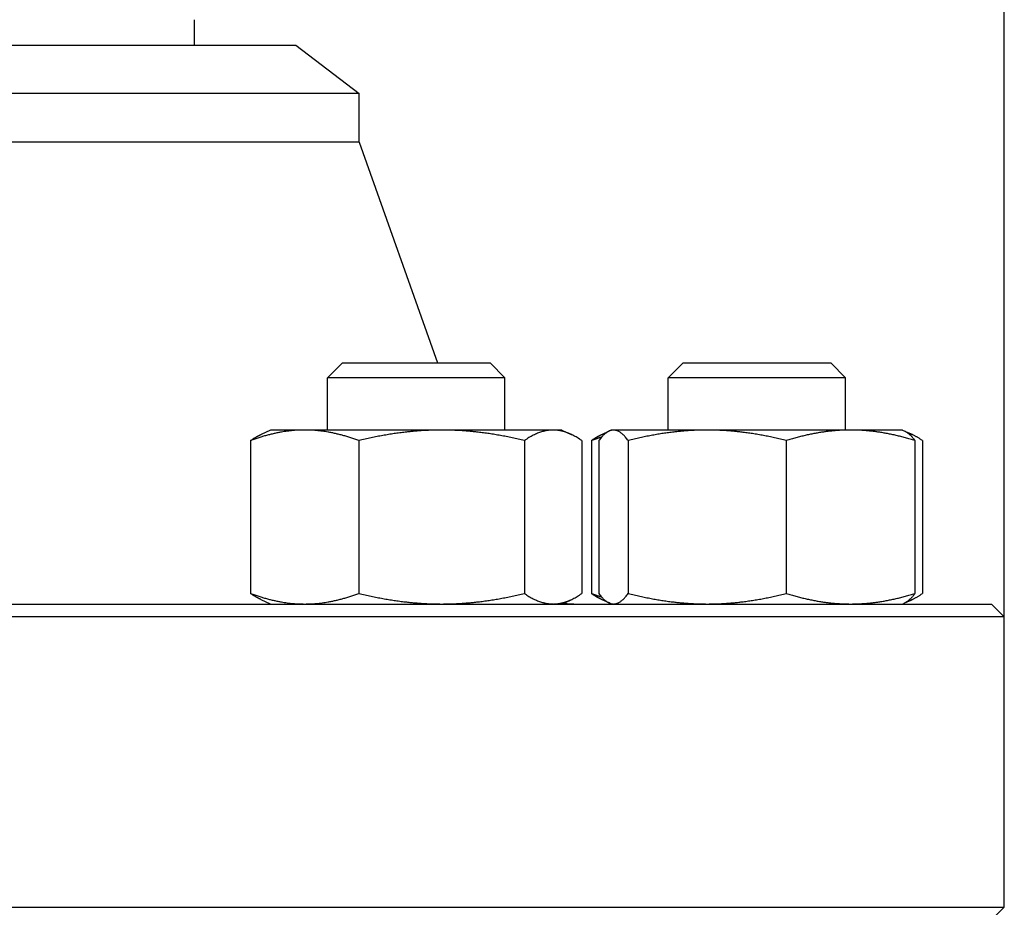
# Model space of a CAD drawing. Header units: inches. Extents: x 18 to 846, y -67 to 561.
# Tile 595 of 656: x 437.82 to 442.68, y 449.99 to 454.38. Entities that reach past the tile are written whole.
import ezdxf

# ---------------------------------------------------------------- set-up
doc = ezdxf.new("R2010")
doc.units = ezdxf.units.IN
doc.header["$LTSCALE"] = 24
doc.header["$MEASUREMENT"] = 0
doc.layers.add('Visible (ANSI)', color=7, linetype='Continuous', lineweight=30)

msp = doc.modelspace()

# ---------------------------------------------------------------- linework, layer by layer
at = {"layer": 'Visible (ANSI)'}
for p, q in [((442.67843, 451.42923), (442.67843, 455.37887)), ((438.67843, 454.37673), (438.67843, 454.25173)), ((431.17593, 454.25173), (439.18093, 454.25173)), ((439.18093, 454.25173), (439.49343, 454.01194)), ((439.49343, 454.01194), (430.86343, 454.01194)), ((439.49343, 453.77173), (439.49343, 454.01194)), ((439.49343, 453.77173), (430.86343, 453.77173)), ((439.49343, 453.77173), (439.88067, 452.68173)), ((439.41004, 452.68173), (439.33712, 452.60881)), ((439.41004, 452.68173), (440.13921, 452.68173)), ((440.13921, 452.68173), (440.21212, 452.60881)), ((441.09236, 452.68173), (441.01945, 452.60881)), ((441.09236, 452.68173), (441.82153, 452.68173)), ((441.82153, 452.68173), (441.89445, 452.60881)), ((440.21212, 452.60881), (439.33712, 452.60881)), ((439.33712, 452.35073), (439.33712, 452.60881)), ((440.21212, 452.35073), (440.21212, 452.60881)), ((441.89445, 452.60881), (441.01945, 452.60881)), ((441.01945, 452.35073), (441.01945, 452.60881)), ((441.89445, 452.35073), (441.89445, 452.60881)), ((439.05562, 452.35073), (439.00984, 452.32938)), ((439.22443, 452.35073), (439.05562, 452.35073)), ((439.90039, 452.35073), (439.22443, 452.35073)), ((440.45058, 452.35073), (439.90039, 452.35073)), ((440.49362, 452.35073), (440.45058, 452.35073)), ((440.49362, 452.35073), (440.53941, 452.32938)), ((440.72669, 452.34548), (440.69216, 452.32938)), ((440.73795, 452.35073), (440.72669, 452.34548)), ((440.74903, 452.35073), (440.73795, 452.35073)), ((441.2119, 452.35073), (440.74903, 452.35073)), ((441.91982, 452.35073), (441.2119, 452.35073)), ((442.17595, 452.35073), (441.91982, 452.35073)), ((442.17595, 452.35073), (442.1872, 452.34548)), ((442.1872, 452.34548), (442.22173, 452.32938)), ((438.95719, 452.29886), (438.95719, 451.5436)), ((439.49167, 452.29886), (439.49167, 451.5436)), ((440.3091, 452.29886), (440.3091, 451.5436)), ((440.59205, 452.29886), (440.59205, 451.5436)), ((440.63952, 452.29886), (440.63952, 451.5436)), ((440.67642, 452.29886), (440.67642, 451.5436)), ((440.82164, 452.29886), (440.82164, 451.5436)), ((441.60217, 452.29886), (441.60217, 451.5436)), ((442.23747, 452.29886), (442.23747, 451.5436)), ((442.27438, 452.29886), (442.27438, 451.5436)), ((427.74093, 451.49173), (442.61593, 451.49173)), ((439.05562, 451.49173), (439.00984, 451.51308)), ((440.49362, 451.49173), (440.53941, 451.51308)), ((440.72669, 451.49698), (440.69216, 451.51308)), ((440.73795, 451.49173), (440.72669, 451.49698)), ((442.17595, 451.49173), (442.1872, 451.49698)), ((442.1872, 451.49698), (442.22173, 451.51308)), ((442.61593, 451.49173), (442.67843, 451.42923)), ((442.67843, 451.42923), (427.67843, 451.42923)), ((442.67843, 449.99423), (442.67843, 451.42923)), ((427.67843, 449.99423), (442.67843, 449.99423)), ((442.61593, 449.93173), (442.67843, 449.99423))]:
    msp.add_line(p, q, dxfattribs=at)
msp.add_arc((440.56817, 451.86673), 0.375, 260.3155, 270, dxfattribs=at)
for points, weights in [([(439.22443, 452.35073), (439.10041, 452.35073), (438.95719, 452.29886)], [1, 1.0379548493, 1]), ([(438.95719, 452.29886), (438.98459, 452.31761), (439.00984, 452.32938)], [1, 1.01339325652, 1.01733426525]), ([(439.49167, 452.29886), (439.34846, 452.35073), (439.22443, 452.35073)], [1, 1.0379548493, 1]), ([(439.90039, 452.35073), (439.7107, 452.35073), (439.49167, 452.29886)], [1, 1.0379548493, 1]), ([(440.3091, 452.29886), (440.09007, 452.35073), (439.90039, 452.35073)], [1, 1.0379548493, 1]), ([(440.45058, 452.35073), (440.38492, 452.35073), (440.3091, 452.29886)], [1, 1.0379548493, 1]), ([(440.59205, 452.29886), (440.51624, 452.35073), (440.45058, 452.35073)], [1, 1.0379548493, 1]), ([(440.63952, 452.29886), (440.66692, 452.31761), (440.69216, 452.32938)], [1, 1.01339325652, 1.01733426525]), ([(440.69019, 452.31585), (440.66542, 452.30825), (440.63952, 452.29886)], [1.01098059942, 1.00665836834, 1]), ([(440.74903, 452.35073), (440.71533, 452.35073), (440.67642, 452.29886)], [1, 1.0379548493, 1]), ([(440.82164, 452.29886), (440.78273, 452.35073), (440.74903, 452.35073)], [1, 1.0379548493, 1]), ([(441.2119, 452.35073), (441.03078, 452.35073), (440.82164, 452.29886)], [1, 1.0379548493, 1]), ([(441.60217, 452.29886), (441.39303, 452.35073), (441.2119, 452.35073)], [1, 1.0379548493, 1]), ([(441.91982, 452.35073), (441.7724, 452.35073), (441.60217, 452.29886)], [1, 1.0379548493, 1]), ([(442.23747, 452.29886), (442.06724, 452.35073), (441.91982, 452.35073)], [1, 1.0379548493, 1]), ([(442.1872, 452.34548), (442.21073, 452.33451), (442.23747, 452.29886)], [1.01653872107, 1.02578038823, 1]), ([(442.27438, 452.29886), (442.2344, 452.32621), (442.19856, 452.3389)], [1, 1.01965956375, 1.01895290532]), ([(438.95719, 451.5436), (439.10041, 451.49173), (439.22443, 451.49173)], [1, 1.0379548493, 1]), ([(439.00984, 451.51308), (438.98459, 451.52485), (438.95719, 451.5436)], [1.01733426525, 1.01339325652, 1]), ([(439.22443, 451.49173), (439.34846, 451.49173), (439.49167, 451.5436)], [1, 1.0379548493, 1]), ([(439.49167, 451.5436), (439.7107, 451.49173), (439.90039, 451.49173)], [1, 1.0379548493, 1]), ([(439.90039, 451.49173), (440.09007, 451.49173), (440.3091, 451.5436)], [1, 1.0379548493, 1]), ([(440.3091, 451.5436), (440.38492, 451.49173), (440.45058, 451.49173)], [1, 1.0379548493, 1]), ([(440.45058, 451.49173), (440.51624, 451.49173), (440.59205, 451.5436)], [1, 1.0379548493, 1]), ([(440.63952, 451.5436), (440.66542, 451.53422), (440.69019, 451.52661)], [1, 1.00665836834, 1.01098059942]), ([(440.69216, 451.51308), (440.66692, 451.52485), (440.63952, 451.5436)], [1.01733426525, 1.01339325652, 1]), ([(440.67642, 451.5436), (440.71533, 451.49173), (440.74903, 451.49173)], [1, 1.0379548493, 1]), ([(440.74903, 451.49173), (440.78273, 451.49173), (440.82164, 451.5436)], [1, 1.0379548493, 1]), ([(440.82164, 451.5436), (441.03078, 451.49173), (441.2119, 451.49173)], [1, 1.0379548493, 1]), ([(441.2119, 451.49173), (441.39303, 451.49173), (441.60217, 451.5436)], [1, 1.0379548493, 1]), ([(441.60217, 451.5436), (441.7724, 451.49173), (441.91982, 451.49173)], [1, 1.0379548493, 1]), ([(441.91982, 451.49173), (442.06724, 451.49173), (442.23747, 451.5436)], [1, 1.0379548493, 1]), ([(442.23747, 451.5436), (442.21073, 451.50795), (442.1872, 451.49698)], [1, 1.02578038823, 1.01653872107]), ([(442.19856, 451.50356), (442.2344, 451.51625), (442.27438, 451.5436)], [1.01895290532, 1.01965956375, 1])]:
    msp.add_rational_spline(points, weights, degree=2, dxfattribs=at)

doc.saveas('drawing.dxf')
